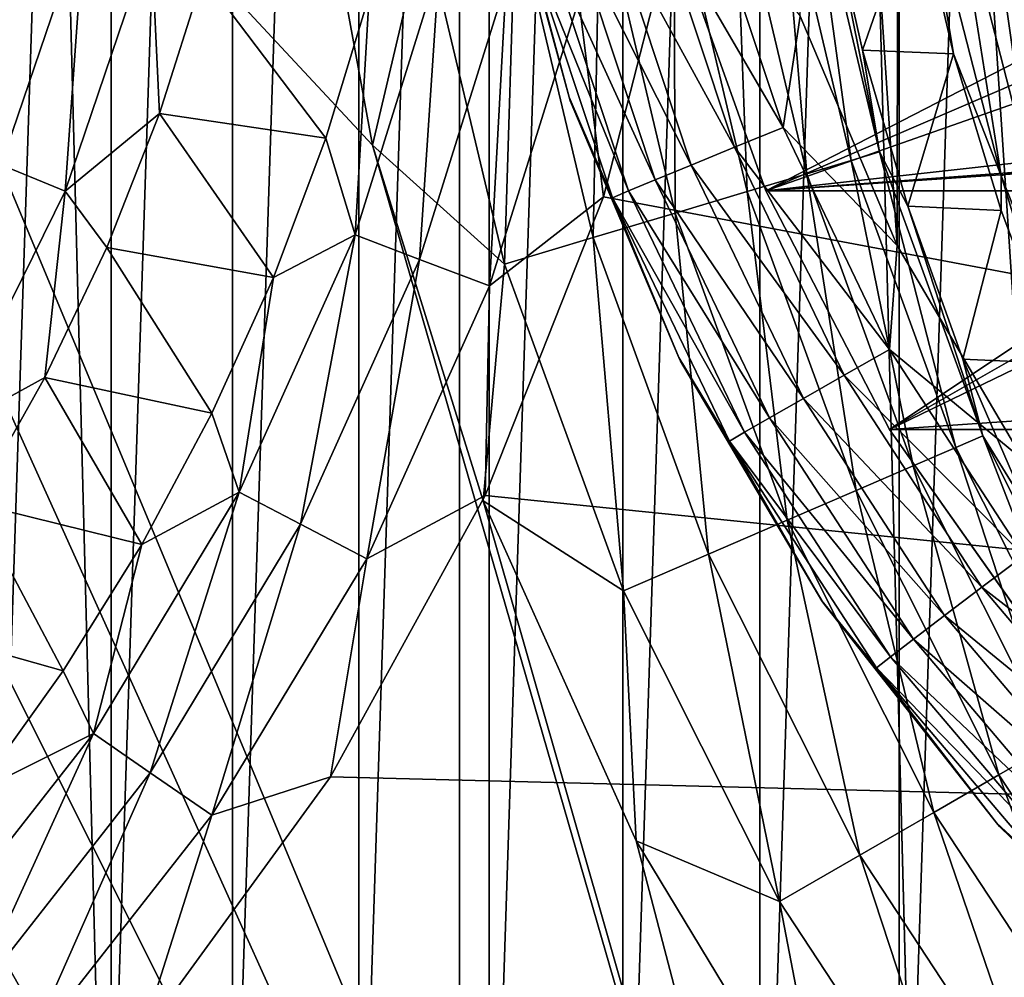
# Model space of a CAD drawing. Header units: millimetres. Extents: x -60 to 60, y -60 to 60.
# Tile 285 of 367: x 46.88 to 48.86, y -3.15 to -1.23. Entities that reach past the tile are written whole.
import ezdxf

# ---------------------------------------------------------------- set-up
doc = ezdxf.new("R2010")
doc.units = ezdxf.units.MM
doc.header["$LTSCALE"] = 81.481481
for name, color, linetype in [('184', 7, 'CONTINUOUS'), ('186', 7, 'CONTINUOUS'), ('191', 7, 'CONTINUOUS'), ('193', 7, 'CONTINUOUS'), ('209', 7, 'CONTINUOUS'), ('229', 7, 'CONTINUOUS'), ('233', 7, 'CONTINUOUS'), ('236', 7, 'CONTINUOUS'), ('239', 7, 'CONTINUOUS'), ('3', 7, 'CONTINUOUS'), ('325', 7, 'CONTINUOUS'), ('328', 7, 'CONTINUOUS'), ('329', 7, 'CONTINUOUS'), ('34', 7, 'CONTINUOUS'), ('42', 7, 'CONTINUOUS'), ('87', 7, 'CONTINUOUS'), ('9', 7, 'CONTINUOUS')]:
    doc.layers.add(name, color=color, linetype=linetype)

msp = doc.modelspace()

# ---------------------------------------------------------------- linework, layer by layer
at = {"layer": '184', "color": 7, "linetype": 'Continuous', "true_color": 0xf5f5f5}
for points in [[(48.4997, -0.9729, 2.9825), (48.5708, -1.2913, 2.9825), (48.6793, -0.9788, 13.0175), (48.4997, -0.9729, 2.9825)], [(48.6793, -0.9788, 13.0175), (48.5708, -1.2913, 2.9825), (48.7538, -1.2985, 13.0175), (48.6793, -0.9788, 13.0175)], [(48.5708, -1.2913, 2.9825), (48.6618, -1.6045, 2.9825), (48.7538, -1.2985, 13.0175), (48.5708, -1.2913, 2.9825)], [(48.7538, -1.2985, 13.0175), (48.6618, -1.6045, 2.9825), (48.8491, -1.6127, 13.0175), (48.7538, -1.2985, 13.0175)], [(48.6618, -1.6045, 2.9825), (48.7723, -1.9114, 2.9825), (48.8491, -1.6127, 13.0175), (48.6618, -1.6045, 2.9825)], [(48.8491, -1.6127, 13.0175), (48.7723, -1.9114, 2.9825), (48.9648, -1.92, 13.0175), (48.8491, -1.6127, 13.0175)], [(48.7723, -1.9114, 2.9825), (48.9019, -2.2108, 2.9825), (48.9648, -1.92, 13.0175), (48.7723, -1.9114, 2.9825)]]:
    msp.add_3dface(points, dxfattribs=at)
at = {"layer": '186', "color": 7, "linetype": 'Continuous', "true_color": 0xf5f5f5}
for points in [[(47.453, -0.7464, 2), (47.5878, -1.4819, 2), (47.6919, -1.0418, 2.0188), (47.453, -0.7464, 2)], [(48.4071, -0.9156, 2.6061), (48.5485, -1.5123, 2.6061), (48.465, -0.9054, 2.7911), (48.4071, -0.9156, 2.6061)], [(48.465, -0.9054, 2.7911), (48.5485, -1.5123, 2.6061), (48.6048, -1.4955, 2.7911), (48.465, -0.9054, 2.7911)], [(48.4997, -0.9729, 2.9825), (48.465, -0.9054, 2.7911), (48.6048, -1.4955, 2.7911), (48.4997, -0.9729, 2.9825)], [(48.3152, -0.9319, 2.436), (48.4591, -1.5391, 2.436), (48.4071, -0.9156, 2.6061), (48.3152, -0.9319, 2.436)], [(48.4071, -0.9156, 2.6061), (48.4591, -1.5391, 2.436), (48.5485, -1.5123, 2.6061), (48.4071, -0.9156, 2.6061)], [(48.1926, -0.9535, 2.2872), (48.3398, -1.5748, 2.2872), (48.3152, -0.9319, 2.436), (48.1926, -0.9535, 2.2872)], [(48.3152, -0.9319, 2.436), (48.3398, -1.5748, 2.2872), (48.4591, -1.5391, 2.436), (48.3152, -0.9319, 2.436)], [(48.044, -0.9797, 2.1651), (48.1953, -1.6181, 2.1651), (48.1926, -0.9535, 2.2872), (48.044, -0.9797, 2.1651)], [(48.1926, -0.9535, 2.2872), (48.1953, -1.6181, 2.1651), (48.3398, -1.5748, 2.2872), (48.1926, -0.9535, 2.2872)], [(47.875, -1.0095, 2.0745), (48.0309, -1.6673, 2.0745), (48.044, -0.9797, 2.1651), (47.875, -1.0095, 2.0745)], [(48.044, -0.9797, 2.1651), (48.0309, -1.6673, 2.0745), (48.1953, -1.6181, 2.1651), (48.044, -0.9797, 2.1651)], [(48.5708, -1.2913, 2.9825), (48.4997, -0.9729, 2.9825), (48.6048, -1.4955, 2.7911), (48.5708, -1.2913, 2.9825)], [(47.6919, -1.0418, 2.0188), (47.8528, -1.7206, 2.0188), (47.875, -1.0095, 2.0745), (47.6919, -1.0418, 2.0188)], [(47.875, -1.0095, 2.0745), (47.8528, -1.7206, 2.0188), (48.0309, -1.6673, 2.0745), (47.875, -1.0095, 2.0745)], [(47.6919, -1.0418, 2.0188), (47.5878, -1.4819, 2), (47.8528, -1.7206, 2.0188), (47.6919, -1.0418, 2.0188)], [(48.6618, -1.6045, 2.9825), (48.5708, -1.2913, 2.9825), (48.6048, -1.4955, 2.7911), (48.6618, -1.6045, 2.9825)], [(47.5878, -1.4819, 2), (47.8102, -2.1958, 2), (47.8528, -1.7206, 2.0188), (47.5878, -1.4819, 2)], [(48.5485, -1.5123, 2.6061), (48.7583, -2.0885, 2.6061), (48.6048, -1.4955, 2.7911), (48.5485, -1.5123, 2.6061)], [(48.6048, -1.4955, 2.7911), (48.7583, -2.0885, 2.6061), (48.8122, -2.0652, 2.7911), (48.6048, -1.4955, 2.7911)], [(48.6618, -1.6045, 2.9825), (48.6048, -1.4955, 2.7911), (48.8122, -2.0652, 2.7911), (48.6618, -1.6045, 2.9825)], [(48.4591, -1.5391, 2.436), (48.6725, -2.1255, 2.436), (48.5485, -1.5123, 2.6061), (48.4591, -1.5391, 2.436)], [(48.5485, -1.5123, 2.6061), (48.6725, -2.1255, 2.436), (48.7583, -2.0885, 2.6061), (48.5485, -1.5123, 2.6061)], [(48.3398, -1.5748, 2.2872), (48.5582, -2.1748, 2.2872), (48.4591, -1.5391, 2.436), (48.3398, -1.5748, 2.2872)], [(48.4591, -1.5391, 2.436), (48.5582, -2.1748, 2.2872), (48.6725, -2.1255, 2.436), (48.4591, -1.5391, 2.436)], [(48.1953, -1.6181, 2.1651), (48.4197, -2.2346, 2.1651), (48.3398, -1.5748, 2.2872), (48.1953, -1.6181, 2.1651)], [(48.3398, -1.5748, 2.2872), (48.4197, -2.2346, 2.1651), (48.5582, -2.1748, 2.2872), (48.3398, -1.5748, 2.2872)], [(48.0309, -1.6673, 2.0745), (48.2621, -2.3025, 2.0745), (48.1953, -1.6181, 2.1651), (48.0309, -1.6673, 2.0745)], [(48.1953, -1.6181, 2.1651), (48.2621, -2.3025, 2.0745), (48.4197, -2.2346, 2.1651), (48.1953, -1.6181, 2.1651)], [(48.7723, -1.9114, 2.9825), (48.6618, -1.6045, 2.9825), (48.8122, -2.0652, 2.7911), (48.7723, -1.9114, 2.9825)], [(47.8528, -1.7206, 2.0188), (48.0914, -2.3762, 2.0188), (48.0309, -1.6673, 2.0745), (47.8528, -1.7206, 2.0188)], [(48.0309, -1.6673, 2.0745), (48.0914, -2.3762, 2.0188), (48.2621, -2.3025, 2.0745), (48.0309, -1.6673, 2.0745)], [(47.8528, -1.7206, 2.0188), (47.8102, -2.1958, 2), (48.0914, -2.3762, 2.0188), (47.8528, -1.7206, 2.0188)], [(48.9019, -2.2108, 2.9825), (48.7723, -1.9114, 2.9825), (48.8122, -2.0652, 2.7911), (48.9019, -2.2108, 2.9825)], [(48.7583, -2.0885, 2.6061), (49.0335, -2.6365, 2.6061), (48.8122, -2.0652, 2.7911), (48.7583, -2.0885, 2.6061)], [(48.8122, -2.0652, 2.7911), (49.0335, -2.6365, 2.6061), (49.0844, -2.6071, 2.7911), (48.8122, -2.0652, 2.7911)], [(48.9019, -2.2108, 2.9825), (48.8122, -2.0652, 2.7911), (49.0844, -2.6071, 2.7911), (48.9019, -2.2108, 2.9825)], [(48.6725, -2.1255, 2.436), (48.9526, -2.6832, 2.436), (48.7583, -2.0885, 2.6061), (48.6725, -2.1255, 2.436)], [(48.7583, -2.0885, 2.6061), (48.9526, -2.6832, 2.436), (49.0335, -2.6365, 2.6061), (48.7583, -2.0885, 2.6061)], [(48.5582, -2.1748, 2.2872), (48.8448, -2.7454, 2.2872), (48.6725, -2.1255, 2.436), (48.5582, -2.1748, 2.2872)], [(48.6725, -2.1255, 2.436), (48.8448, -2.7454, 2.2872), (48.9526, -2.6832, 2.436), (48.6725, -2.1255, 2.436)], [(48.4197, -2.2346, 2.1651), (48.7141, -2.8209, 2.1651), (48.5582, -2.1748, 2.2872), (48.4197, -2.2346, 2.1651)], [(48.5582, -2.1748, 2.2872), (48.7141, -2.8209, 2.1651), (48.8448, -2.7454, 2.2872), (48.5582, -2.1748, 2.2872)], [(47.8102, -2.1958, 2), (48.1171, -2.8777, 2), (48.0914, -2.3762, 2.0188), (47.8102, -2.1958, 2)], [(48.2621, -2.3025, 2.0745), (48.5655, -2.9067, 2.0745), (48.4197, -2.2346, 2.1651), (48.2621, -2.3025, 2.0745)], [(48.4197, -2.2346, 2.1651), (48.5655, -2.9067, 2.0745), (48.7141, -2.8209, 2.1651), (48.4197, -2.2346, 2.1651)], [(48.0914, -2.3762, 2.0188), (48.4045, -2.9996, 2.0188), (48.2621, -2.3025, 2.0745), (48.0914, -2.3762, 2.0188)], [(48.2621, -2.3025, 2.0745), (48.4045, -2.9996, 2.0188), (48.5655, -2.9067, 2.0745), (48.2621, -2.3025, 2.0745)], [(48.0914, -2.3762, 2.0188), (48.1171, -2.8777, 2), (48.4045, -2.9996, 2.0188), (48.0914, -2.3762, 2.0188)], [(48.8448, -2.7454, 2.2872), (49.1957, -3.2789, 2.2872), (48.9526, -2.6832, 2.436), (48.8448, -2.7454, 2.2872)], [(48.7141, -2.8209, 2.1651), (49.0746, -3.369, 2.1651), (48.8448, -2.7454, 2.2872), (48.7141, -2.8209, 2.1651)], [(48.8448, -2.7454, 2.2872), (49.0746, -3.369, 2.1651), (49.1957, -3.2789, 2.2872), (48.8448, -2.7454, 2.2872)], [(48.5655, -2.9067, 2.0745), (48.937, -3.4715, 2.0745), (48.7141, -2.8209, 2.1651), (48.5655, -2.9067, 2.0745)], [(48.7141, -2.8209, 2.1651), (48.937, -3.4715, 2.0745), (49.0746, -3.369, 2.1651), (48.7141, -2.8209, 2.1651)], [(48.1171, -2.8777, 2), (48.504, -3.5176, 2), (48.4045, -2.9996, 2.0188), (48.1171, -2.8777, 2)], [(48.4045, -2.9996, 2.0188), (48.7879, -3.5825, 2.0188), (48.5655, -2.9067, 2.0745), (48.4045, -2.9996, 2.0188)], [(48.5655, -2.9067, 2.0745), (48.7879, -3.5825, 2.0188), (48.937, -3.4715, 2.0745), (48.5655, -2.9067, 2.0745)], [(48.4045, -2.9996, 2.0188), (48.504, -3.5176, 2), (48.7879, -3.5825, 2.0188), (48.4045, -2.9996, 2.0188)]]:
    msp.add_3dface(points, dxfattribs=at)
at = {"layer": '191', "color": 7, "linetype": 'Continuous', "true_color": 0xf5f5f5}
for points in [[(48.8492, -1.5436, 13.2089), (48.751, -0.925, 13.3939), (48.6932, -0.936, 13.2089), (48.8492, -1.5436, 13.2089)], [(48.9051, -1.5255, 13.3939), (48.8368, -1.0439, 13.5121), (48.751, -0.925, 13.3939), (48.9051, -1.5255, 13.3939)], [(48.9051, -1.5255, 13.3939), (48.751, -0.925, 13.3939), (48.8492, -1.5436, 13.2089), (48.9051, -1.5255, 13.3939)], [(48.6793, -0.9788, 13.0175), (48.7538, -1.2985, 13.0175), (48.6932, -0.936, 13.2089), (48.6793, -0.9788, 13.0175)], [(48.7538, -1.2985, 13.0175), (48.8492, -1.5436, 13.2089), (48.6932, -0.936, 13.2089), (48.7538, -1.2985, 13.0175)], [(48.9088, -1.263, 13.5411), (48.8368, -1.0439, 13.5121), (48.9051, -1.5255, 13.3939), (48.9088, -1.263, 13.5411)], [(48.7538, -1.2985, 13.0175), (48.8491, -1.6127, 13.0175), (48.8492, -1.5436, 13.2089), (48.7538, -1.2985, 13.0175)], [(49.0802, -2.1269, 13.2089), (48.9051, -1.5255, 13.3939), (48.8492, -1.5436, 13.2089), (49.0802, -2.1269, 13.2089)], [(48.8491, -1.6127, 13.0175), (48.9648, -1.92, 13.0175), (48.8492, -1.5436, 13.2089), (48.8491, -1.6127, 13.0175)], [(48.9648, -1.92, 13.0175), (49.0802, -2.1269, 13.2089), (48.8492, -1.5436, 13.2089), (48.9648, -1.92, 13.0175)]]:
    msp.add_3dface(points, dxfattribs=at)
at = {"layer": '193', "color": 7, "linetype": 'Continuous', "true_color": 0xf5f5f5}
msp.add_3dface([(48.8368, -1.0439, 13.5121), (48.9088, -1.263, 13.5411), (48.8973, -1.1601, 13.5689), (48.8368, -1.0439, 13.5121)], dxfattribs=at)
at = {"layer": '209', "color": 151, "linetype": 'Continuous', "true_color": 0x7dbfed}
for points in [[(46.0737, 33.4741, 28.5), (47.7624, -31.017, 28.5), (47.7624, 31.017, 28.5), (46.0737, 33.4741, 28.5)], [(46.0737, -33.4741, 28.5), (47.7624, -31.017, 28.5), (46.0737, 33.4741, 28.5), (46.0737, -33.4741, 28.5)], [(47.7624, 31.017, 28.5), (49.3203, -28.4747, 28.5), (49.3203, 28.4747, 28.5), (47.7624, 31.017, 28.5)], [(47.7624, -31.017, 28.5), (49.3203, -28.4747, 28.5), (47.7624, 31.017, 28.5), (47.7624, -31.017, 28.5)]]:
    msp.add_3dface(points, dxfattribs=at)
at = {"layer": '229', "color": 151, "linetype": 'Continuous', "true_color": 0x7dbfed}
for points in [[(48.6446, -4.3016, 17.3), (48.9277, 4.3483, 17.3), (48.9277, -4.3483, 17.3), (48.6446, -4.3016, 17.3)], [(48.6446, 4.3016, 17.3), (48.9277, 4.3483, 17.3), (48.6446, -4.3016, 17.3), (48.6446, 4.3016, 17.3)], [(48.365, -4.2364, 17.3), (48.6446, 4.3016, 17.3), (48.6446, -4.3016, 17.3), (48.365, -4.2364, 17.3)], [(48.365, 4.2364, 17.3), (48.6446, 4.3016, 17.3), (48.365, -4.2364, 17.3), (48.365, 4.2364, 17.3)], [(48.0904, 4.1531, 17.3), (48.365, 4.2364, 17.3), (48.0904, -4.1531, 17.3), (48.0904, 4.1531, 17.3)], [(48.0904, -4.1531, 17.3), (48.365, 4.2364, 17.3), (48.365, -4.2364, 17.3), (48.0904, -4.1531, 17.3)], [(47.8218, 4.052, 17.3), (48.0904, 4.1531, 17.3), (47.8218, -4.052, 17.3), (47.8218, 4.052, 17.3)], [(47.8218, -4.052, 17.3), (48.0904, 4.1531, 17.3), (48.0904, -4.1531, 17.3), (47.8218, -4.052, 17.3)], [(47.5604, 3.9336, 17.3), (47.8218, 4.052, 17.3), (47.5604, -3.9336, 17.3), (47.5604, 3.9336, 17.3)], [(47.5604, -3.9336, 17.3), (47.8218, 4.052, 17.3), (47.8218, -4.052, 17.3), (47.5604, -3.9336, 17.3)], [(47.3072, 3.7983, 17.3), (47.5604, 3.9336, 17.3), (47.3072, -3.7983, 17.3), (47.3072, 3.7983, 17.3)], [(47.3072, -3.7983, 17.3), (47.5604, 3.9336, 17.3), (47.5604, -3.9336, 17.3), (47.3072, -3.7983, 17.3)], [(47.0635, 3.6467, 17.3), (47.3072, 3.7983, 17.3), (47.0635, -3.6467, 17.3), (47.0635, 3.6467, 17.3)], [(47.0635, -3.6467, 17.3), (47.3072, 3.7983, 17.3), (47.3072, -3.7983, 17.3), (47.0635, -3.6467, 17.3)], [(46.8302, 3.4796, 17.3), (47.0635, 3.6467, 17.3), (46.8302, -3.4796, 17.3), (46.8302, 3.4796, 17.3)], [(46.8302, -3.4796, 17.3), (47.0635, 3.6467, 17.3), (47.0635, -3.6467, 17.3), (46.8302, -3.4796, 17.3)]]:
    msp.add_3dface(points, dxfattribs=at)
at = {"layer": '233', "color": 151, "linetype": 'Continuous', "true_color": 0x7dbfed}
for points in [[(47.9823, -1.3858, 22.5406), (47.835, -0.8457, 21.5571), (47.8337, -0.8392, 22.5383), (47.9823, -1.3858, 22.5406)], [(47.9847, -1.3928, 21.5571), (47.835, -0.8457, 21.5571), (47.9823, -1.3858, 22.5406), (47.9847, -1.3928, 21.5571)], [(48.2023, -1.9078, 22.544), (47.9847, -1.3928, 21.5571), (47.9823, -1.3858, 22.5406), (48.2023, -1.9078, 22.544)], [(48.2059, -1.9151, 21.5571), (47.9847, -1.3928, 21.5571), (48.2023, -1.9078, 22.544), (48.2059, -1.9151, 21.5571)], [(48.4897, -2.396, 22.5484), (48.2059, -1.9151, 21.5571), (48.2023, -1.9078, 22.544), (48.4897, -2.396, 22.5484)], [(48.4947, -2.4032, 21.5571), (48.2059, -1.9151, 21.5571), (48.4897, -2.396, 22.5484), (48.4947, -2.4032, 21.5571)], [(48.8396, -2.8415, 22.5538), (48.4947, -2.4032, 21.5571), (48.4897, -2.396, 22.5484), (48.8396, -2.8415, 22.5538)], [(48.846, -2.8486, 21.5571), (48.4947, -2.4032, 21.5571), (48.8396, -2.8415, 22.5538), (48.846, -2.8486, 21.5571)], [(49.2456, -3.2366, 22.5601), (48.846, -2.8486, 21.5571), (48.8396, -2.8415, 22.5538), (49.2456, -3.2366, 22.5601)], [(49.2534, -3.2432, 21.5571), (48.846, -2.8486, 21.5571), (49.2456, -3.2366, 22.5601), (49.2534, -3.2432, 21.5571)]]:
    msp.add_3dface(points, dxfattribs=at)
at = {"layer": '236', "color": 151, "linetype": 'Continuous', "true_color": 0x7dbfed}
for points in [[(48.6447, 1.6921, 23.044), (48.8995, 2.1221, 23.0485), (48.894, -2.1141, 23.0484), (48.6447, 1.6921, 23.044)], [(48.4494, 1.232, 23.0406), (48.6447, 1.6921, 23.044), (48.6403, -1.6834, 23.0439), (48.4494, 1.232, 23.0406)], [(48.6403, -1.6834, 23.0439), (48.6447, 1.6921, 23.044), (48.894, -2.1141, 23.0484), (48.6403, -1.6834, 23.0439)], [(48.4462, -1.2228, 23.0406), (48.4494, 1.232, 23.0406), (48.6403, -1.6834, 23.0439), (48.4462, -1.2228, 23.0406)]]:
    msp.add_3dface(points, dxfattribs=at)
at = {"layer": '239', "color": 151, "linetype": 'Continuous', "true_color": 0x7dbfed}
for points in [[(47.9823, -1.3858, 22.5406), (47.8337, -0.8392, 22.5383), (47.8987, -1.073, 22.6419), (47.9823, -1.3858, 22.5406)], [(48.2561, -0.9777, 23.0247), (48.4115, -1.4465, 23.0274), (48.1545, -1.0045, 22.9859), (48.2561, -0.9777, 23.0247)], [(48.2561, -0.9777, 23.0247), (48.4462, -1.2228, 23.0406), (48.4115, -1.4465, 23.0274), (48.2561, -0.9777, 23.0247)], [(48.1545, -1.0045, 22.9859), (48.3141, -1.4861, 22.9887), (48.0638, -1.0285, 22.9247), (48.1545, -1.0045, 22.9859)], [(48.1545, -1.0045, 22.9859), (48.4115, -1.4465, 23.0274), (48.3141, -1.4861, 22.9887), (48.1545, -1.0045, 22.9859)], [(48.0638, -1.0285, 22.9247), (48.2272, -1.5217, 22.9276), (47.9886, -1.0486, 22.8442), (48.0638, -1.0285, 22.9247)], [(48.0638, -1.0285, 22.9247), (48.3141, -1.4861, 22.9887), (48.2272, -1.5217, 22.9276), (48.0638, -1.0285, 22.9247)], [(47.9326, -1.0636, 22.7483), (48.1016, -1.5737, 22.7512), (47.8987, -1.073, 22.6419), (47.9326, -1.0636, 22.7483)], [(47.9886, -1.0486, 22.8442), (48.1552, -1.5514, 22.8471), (47.9326, -1.0636, 22.7483), (47.9886, -1.0486, 22.8442)], [(47.9326, -1.0636, 22.7483), (48.1552, -1.5514, 22.8471), (48.1016, -1.5737, 22.7512), (47.9326, -1.0636, 22.7483)], [(47.9886, -1.0486, 22.8442), (48.2272, -1.5217, 22.9276), (48.1552, -1.5514, 22.8471), (47.9886, -1.0486, 22.8442)], [(47.8987, -1.073, 22.6419), (48.1016, -1.5737, 22.7512), (48.0692, -1.5875, 22.6449), (47.8987, -1.073, 22.6419)], [(47.9823, -1.3858, 22.5406), (47.8987, -1.073, 22.6419), (48.0692, -1.5875, 22.6449), (47.9823, -1.3858, 22.5406)], [(48.4462, -1.2228, 23.0406), (48.6403, -1.6834, 23.0439), (48.4115, -1.4465, 23.0274), (48.4462, -1.2228, 23.0406)], [(48.2023, -1.9078, 22.544), (47.9823, -1.3858, 22.5406), (48.0692, -1.5875, 22.6449), (48.2023, -1.9078, 22.544)], [(48.4115, -1.4465, 23.0274), (48.6254, -1.8917, 23.0312), (48.3141, -1.4861, 22.9887), (48.4115, -1.4465, 23.0274)], [(48.4115, -1.4465, 23.0274), (48.6403, -1.6834, 23.0439), (48.6254, -1.8917, 23.0312), (48.4115, -1.4465, 23.0274)], [(48.3141, -1.4861, 22.9887), (48.5339, -1.9435, 22.9926), (48.2272, -1.5217, 22.9276), (48.3141, -1.4861, 22.9887)], [(48.3141, -1.4861, 22.9887), (48.6254, -1.8917, 23.0312), (48.5339, -1.9435, 22.9926), (48.3141, -1.4861, 22.9887)], [(48.2272, -1.5217, 22.9276), (48.4523, -1.99, 22.9315), (48.1552, -1.5514, 22.8471), (48.2272, -1.5217, 22.9276)], [(48.2272, -1.5217, 22.9276), (48.5339, -1.9435, 22.9926), (48.4523, -1.99, 22.9315), (48.2272, -1.5217, 22.9276)], [(48.1552, -1.5514, 22.8471), (48.3846, -2.0288, 22.8511), (48.1016, -1.5737, 22.7512), (48.1552, -1.5514, 22.8471)], [(48.1552, -1.5514, 22.8471), (48.4523, -1.99, 22.9315), (48.3846, -2.0288, 22.8511), (48.1552, -1.5514, 22.8471)], [(48.1016, -1.5737, 22.7512), (48.3343, -2.058, 22.7553), (48.0692, -1.5875, 22.6449), (48.1016, -1.5737, 22.7512)], [(48.1016, -1.5737, 22.7512), (48.3846, -2.0288, 22.8511), (48.3343, -2.058, 22.7553), (48.1016, -1.5737, 22.7512)], [(48.0692, -1.5875, 22.6449), (48.3343, -2.058, 22.7553), (48.304, -2.0761, 22.649), (48.0692, -1.5875, 22.6449)], [(48.2023, -1.9078, 22.544), (48.0692, -1.5875, 22.6449), (48.304, -2.0761, 22.649), (48.2023, -1.9078, 22.544)], [(48.6403, -1.6834, 23.0439), (48.894, -2.1141, 23.0484), (48.6254, -1.8917, 23.0312), (48.6403, -1.6834, 23.0439)], [(48.6254, -1.8917, 23.0312), (48.8944, -2.3059, 23.0359), (48.5339, -1.9435, 22.9926), (48.6254, -1.8917, 23.0312)], [(48.6254, -1.8917, 23.0312), (48.894, -2.1141, 23.0484), (48.8944, -2.3059, 23.0359), (48.6254, -1.8917, 23.0312)], [(48.4897, -2.396, 22.5484), (48.2023, -1.9078, 22.544), (48.304, -2.0761, 22.649), (48.4897, -2.396, 22.5484)], [(48.5339, -1.9435, 22.9926), (48.8103, -2.369, 22.9974), (48.4523, -1.99, 22.9315), (48.5339, -1.9435, 22.9926)], [(48.5339, -1.9435, 22.9926), (48.8944, -2.3059, 23.0359), (48.8103, -2.369, 22.9974), (48.5339, -1.9435, 22.9926)], [(48.4523, -1.99, 22.9315), (48.7352, -2.4257, 22.9364), (48.3846, -2.0288, 22.8511), (48.4523, -1.99, 22.9315)], [(48.4523, -1.99, 22.9315), (48.8103, -2.369, 22.9974), (48.7352, -2.4257, 22.9364), (48.4523, -1.99, 22.9315)], [(48.3846, -2.0288, 22.8511), (48.6731, -2.473, 22.8561), (48.3343, -2.058, 22.7553), (48.3846, -2.0288, 22.8511)], [(48.3846, -2.0288, 22.8511), (48.7352, -2.4257, 22.9364), (48.6731, -2.473, 22.8561), (48.3846, -2.0288, 22.8511)], [(48.3343, -2.058, 22.7553), (48.627, -2.5085, 22.7604), (48.304, -2.0761, 22.649), (48.3343, -2.058, 22.7553)], [(48.3343, -2.058, 22.7553), (48.6731, -2.473, 22.8561), (48.627, -2.5085, 22.7604), (48.3343, -2.058, 22.7553)], [(48.304, -2.0761, 22.649), (48.627, -2.5085, 22.7604), (48.5992, -2.5306, 22.6541), (48.304, -2.0761, 22.649)], [(48.4897, -2.396, 22.5484), (48.304, -2.0761, 22.649), (48.5992, -2.5306, 22.6541), (48.4897, -2.396, 22.5484)], [(48.8944, -2.3059, 23.0359), (49.2141, -2.6823, 23.0414), (48.8103, -2.369, 22.9974), (48.8944, -2.3059, 23.0359)], [(48.8103, -2.369, 22.9974), (49.1387, -2.7558, 23.0031), (48.7352, -2.4257, 22.9364), (48.8103, -2.369, 22.9974)], [(48.8103, -2.369, 22.9974), (49.2141, -2.6823, 23.0414), (49.1387, -2.7558, 23.0031), (48.8103, -2.369, 22.9974)], [(48.8396, -2.8415, 22.5538), (48.4897, -2.396, 22.5484), (48.5992, -2.5306, 22.6541), (48.8396, -2.8415, 22.5538)], [(48.7352, -2.4257, 22.9364), (49.0715, -2.8217, 22.9423), (48.6731, -2.473, 22.8561), (48.7352, -2.4257, 22.9364)], [(48.7352, -2.4257, 22.9364), (49.1387, -2.7558, 23.0031), (49.0715, -2.8217, 22.9423), (48.7352, -2.4257, 22.9364)], [(48.6731, -2.473, 22.8561), (49.0159, -2.8767, 22.8621), (48.627, -2.5085, 22.7604), (48.6731, -2.473, 22.8561)], [(48.6731, -2.473, 22.8561), (49.0715, -2.8217, 22.9423), (49.0159, -2.8767, 22.8621), (48.6731, -2.473, 22.8561)], [(48.627, -2.5085, 22.7604), (48.9747, -2.9181, 22.7665), (48.5992, -2.5306, 22.6541), (48.627, -2.5085, 22.7604)], [(48.627, -2.5085, 22.7604), (49.0159, -2.8767, 22.8621), (48.9747, -2.9181, 22.7665), (48.627, -2.5085, 22.7604)], [(48.5992, -2.5306, 22.6541), (48.9747, -2.9181, 22.7665), (48.95, -2.9438, 22.6603), (48.5992, -2.5306, 22.6541)], [(48.8396, -2.8415, 22.5538), (48.5992, -2.5306, 22.6541), (48.95, -2.9438, 22.6603), (48.8396, -2.8415, 22.5538)], [(49.2456, -3.2366, 22.5601), (48.8396, -2.8415, 22.5538), (48.95, -2.9438, 22.6603), (49.2456, -3.2366, 22.5601)]]:
    msp.add_3dface(points, dxfattribs=at)
at = {"layer": '3', "color": 7, "linetype": 'Continuous', "true_color": 0xf5f5f5}
for points in [[(55.3683, 0, -3), (55.2898, -2.9464, -3), (48.2922, -0.3222, -3), (55.3683, 0, -3)], [(48.2922, -0.3222, -3), (55.2898, -2.9464, -3), (48.2114, -0.9616, -3), (48.2922, -0.3222, -3)], [(48.2114, -0.9616, -3), (55.2898, -2.9464, -3), (48.0512, -1.5857, -3), (48.2114, -0.9616, -3)], [(48.0512, -1.5857, -3), (55.2898, -2.9464, -3), (47.8139, -2.1849, -3), (48.0512, -1.5857, -3)], [(47.8139, -2.1849, -3), (55.2898, -2.9464, -3), (47.5035, -2.7496, -3), (47.8139, -2.1849, -3)], [(47.5035, -2.7496, -3), (55.2898, -2.9464, -3), (47.1247, -3.2709, -3), (47.5035, -2.7496, -3)], [(55.2898, -2.9464, -3), (55.0547, -5.8849, -3), (47.1247, -3.2709, -3), (55.2898, -2.9464, -3)]]:
    msp.add_3dface(points, dxfattribs=at)
at = {"layer": '325', "linetype": 'Continuous'}
for points in [[(50.5566, 0, 21.4), (48.1965, -1.0656, 21.4), (51.2783, -1.25, 21.4), (50.5566, 0, 21.4)], [(48.1965, -1.0656, 21.4), (48.377, -1.5736, 21.4), (51.2783, -1.25, 21.4), (48.1965, -1.0656, 21.4)], [(55.623, -1.5736, 21.4), (55.8035, -1.0656, 21.4), (48.377, -1.5736, 21.4), (55.623, -1.5736, 21.4)], [(48.377, -1.5736, 21.4), (55.8035, -1.0656, 21.4), (52.7217, -1.25, 21.4), (48.377, -1.5736, 21.4)], [(51.2783, -1.25, 21.4), (48.377, -1.5736, 21.4), (52.7217, -1.25, 21.4), (51.2783, -1.25, 21.4)], [(48.625, -2.0522, 21.4), (55.623, -1.5736, 21.4), (48.377, -1.5736, 21.4), (48.625, -2.0522, 21.4)], [(55.375, -2.0522, 21.4), (55.623, -1.5736, 21.4), (48.625, -2.0522, 21.4), (55.375, -2.0522, 21.4)], [(48.9359, -2.4927, 21.4), (55.375, -2.0522, 21.4), (48.625, -2.0522, 21.4), (48.9359, -2.4927, 21.4)]]:
    msp.add_3dface(points, dxfattribs=at)
at = {"layer": '328', "linetype": 'Continuous'}
for points in [[(48.1965, -1.0657, 21.05), (50.2975, -0.5845, 18.9), (48.377, -1.5737, 21.05), (48.1965, -1.0657, 21.05)], [(50.2975, -0.5845, 18.9), (50.3516, -0.7231, 18.9), (48.377, -1.5737, 21.05), (50.2975, -0.5845, 18.9)], [(50.3516, -0.7231, 18.9), (50.4169, -0.8567, 18.9), (48.377, -1.5737, 21.05), (50.3516, -0.7231, 18.9)], [(48.377, -1.5737, 21.05), (50.4169, -0.8567, 18.9), (48.625, -2.0524, 21.05), (48.377, -1.5737, 21.05)], [(50.4169, -0.8567, 18.9), (50.4931, -0.9845, 18.9), (48.625, -2.0524, 21.05), (50.4169, -0.8567, 18.9)], [(50.4931, -0.9845, 18.9), (50.5795, -1.1056, 18.9), (48.625, -2.0524, 21.05), (50.4931, -0.9845, 18.9)], [(48.625, -2.0524, 21.05), (50.5795, -1.1056, 18.9), (48.9359, -2.4928, 21.05), (48.625, -2.0524, 21.05)]]:
    msp.add_3dface(points, dxfattribs=at)
at = {"layer": '329', "linetype": 'Continuous'}
for points in [[(48.1965, -1.0656, 21.4), (48.1965, -1.0657, 21.05), (48.377, -1.5737, 21.05), (48.1965, -1.0656, 21.4)], [(48.377, -1.5736, 21.4), (48.1965, -1.0656, 21.4), (48.377, -1.5737, 21.05), (48.377, -1.5736, 21.4)], [(48.377, -1.5736, 21.4), (48.377, -1.5737, 21.05), (48.625, -2.0524, 21.05), (48.377, -1.5736, 21.4)], [(48.625, -2.0522, 21.4), (48.377, -1.5736, 21.4), (48.625, -2.0524, 21.05), (48.625, -2.0522, 21.4)], [(48.625, -2.0522, 21.4), (48.625, -2.0524, 21.05), (48.9359, -2.4928, 21.05), (48.625, -2.0522, 21.4)], [(48.9359, -2.4927, 21.4), (48.625, -2.0522, 21.4), (48.9359, -2.4928, 21.05), (48.9359, -2.4927, 21.4)]]:
    msp.add_3dface(points, dxfattribs=at)
at = {"layer": '34', "color": 7, "linetype": 'Continuous', "true_color": 0xf5f5f5}
for points in [[(48.2114, -0.9616, -3), (48.0512, -1.5857, -3), (48.0017, -1.1907, -3.0154), (48.2114, -0.9616, -3)], [(47.5811, -1.1817, -3.2343), (47.7214, -1.1216, -3.135), (47.553, -1.6619, -3.135), (47.5811, -1.1817, -3.2343)], [(47.7214, -1.1216, -3.135), (47.6825, -1.711, -3.061), (47.553, -1.6619, -3.135), (47.7214, -1.1216, -3.135)], [(47.8558, -1.1547, -3.061), (47.6825, -1.711, -3.061), (47.7214, -1.1216, -3.135), (47.8558, -1.1547, -3.061)], [(47.8558, -1.1547, -3.061), (47.8229, -1.7643, -3.0154), (47.6825, -1.711, -3.061), (47.8558, -1.1547, -3.061)], [(48.0017, -1.1907, -3.0154), (47.8229, -1.7643, -3.0154), (47.8558, -1.1547, -3.061), (48.0017, -1.1907, -3.0154)], [(47.4943, -1.4676, -3.2343), (47.5811, -1.1817, -3.2343), (47.553, -1.6619, -3.135), (47.4943, -1.4676, -3.2343)], [(48.0017, -1.1907, -3.0154), (48.0512, -1.5857, -3), (47.8229, -1.7643, -3.0154), (48.0017, -1.1907, -3.0154)], [(47.3891, -1.7472, -3.2343), (47.4943, -1.4676, -3.2343), (47.553, -1.6619, -3.135), (47.3891, -1.7472, -3.2343)], [(48.0512, -1.5857, -3), (47.8139, -2.1849, -3), (47.8229, -1.7643, -3.0154), (48.0512, -1.5857, -3)], [(47.3891, -1.7472, -3.2343), (47.553, -1.6619, -3.135), (47.3208, -2.178, -3.135), (47.3891, -1.7472, -3.2343)], [(47.553, -1.6619, -3.135), (47.4433, -2.2423, -3.061), (47.3208, -2.178, -3.135), (47.553, -1.6619, -3.135)], [(47.6825, -1.711, -3.061), (47.4433, -2.2423, -3.061), (47.553, -1.6619, -3.135), (47.6825, -1.711, -3.061)], [(47.6825, -1.711, -3.061), (47.5764, -2.3121, -3.0154), (47.4433, -2.2423, -3.061), (47.6825, -1.711, -3.061)], [(47.8229, -1.7643, -3.0154), (47.5764, -2.3121, -3.0154), (47.6825, -1.711, -3.061), (47.8229, -1.7643, -3.0154)], [(47.2658, -2.0194, -3.2343), (47.3891, -1.7472, -3.2343), (47.3208, -2.178, -3.135), (47.2658, -2.0194, -3.2343)], [(47.8229, -1.7643, -3.0154), (47.8139, -2.1849, -3), (47.5764, -2.3121, -3.0154), (47.8229, -1.7643, -3.0154)], [(47.1249, -2.2828, -3.2343), (47.2658, -2.0194, -3.2343), (47.3208, -2.178, -3.135), (47.1249, -2.2828, -3.2343)], [(47.1249, -2.2828, -3.2343), (47.3208, -2.178, -3.135), (47.028, -2.6623, -3.135), (47.1249, -2.2828, -3.2343)], [(47.3208, -2.178, -3.135), (47.1419, -2.741, -3.061), (47.028, -2.6623, -3.135), (47.3208, -2.178, -3.135)], [(47.4433, -2.2423, -3.061), (47.1419, -2.741, -3.061), (47.3208, -2.178, -3.135), (47.4433, -2.2423, -3.061)], [(47.8139, -2.1849, -3), (47.5035, -2.7496, -3), (47.5764, -2.3121, -3.0154), (47.8139, -2.1849, -3)], [(47.4433, -2.2423, -3.061), (47.2655, -2.8263, -3.0154), (47.1419, -2.741, -3.061), (47.4433, -2.2423, -3.061)], [(47.5764, -2.3121, -3.0154), (47.2655, -2.8263, -3.0154), (47.4433, -2.2423, -3.061), (47.5764, -2.3121, -3.0154)], [(46.9672, -2.5366, -3.2343), (47.1249, -2.2828, -3.2343), (47.028, -2.6623, -3.135), (46.9672, -2.5366, -3.2343)], [(47.5764, -2.3121, -3.0154), (47.5035, -2.7496, -3), (47.2655, -2.8263, -3.0154), (47.5764, -2.3121, -3.0154)], [(46.7932, -2.7794, -3.2343), (46.9672, -2.5366, -3.2343), (47.028, -2.6623, -3.135), (46.7932, -2.7794, -3.2343)], [(46.7932, -2.7794, -3.2343), (47.028, -2.6623, -3.135), (46.679, -3.1078, -3.135), (46.7932, -2.7794, -3.2343)], [(47.028, -2.6623, -3.135), (46.7826, -3.1996, -3.061), (46.679, -3.1078, -3.135), (47.028, -2.6623, -3.135)], [(47.1419, -2.741, -3.061), (46.7826, -3.1996, -3.061), (47.028, -2.6623, -3.135), (47.1419, -2.741, -3.061)], [(47.1419, -2.741, -3.061), (46.895, -3.2992, -3.0154), (46.7826, -3.1996, -3.061), (47.1419, -2.741, -3.061)], [(47.2655, -2.8263, -3.0154), (46.895, -3.2992, -3.0154), (47.1419, -2.741, -3.061), (47.2655, -2.8263, -3.0154)], [(47.5035, -2.7496, -3), (47.1247, -3.2709, -3), (47.2655, -2.8263, -3.0154), (47.5035, -2.7496, -3)], [(47.2655, -2.8263, -3.0154), (47.1247, -3.2709, -3), (46.895, -3.2992, -3.0154), (47.2655, -2.8263, -3.0154)]]:
    msp.add_3dface(points, dxfattribs=at)
at = {"layer": '42', "color": 7, "linetype": 'Continuous', "true_color": 0xf5f5f5}
for points in [[(46.8433, -1.5211, -3.739), (46.8653, -0.9899, -3.7846), (47.0104, -1.0288, -3.739), (46.8433, -1.5211, -3.739)], [(46.8433, -1.5211, -3.739), (47.0104, -1.0288, -3.739), (46.9712, -1.5741, -3.665), (46.8433, -1.5211, -3.739)], [(46.9712, -1.5741, -3.665), (47.0104, -1.0288, -3.739), (47.1441, -1.0646, -3.665), (46.9712, -1.5741, -3.665)], [(47.1608, -1.418, -3.5657), (46.9712, -1.5741, -3.665), (47.1441, -1.0646, -3.665), (47.1608, -1.418, -3.5657)], [(47.2482, -1.1424, -3.5657), (47.1608, -1.418, -3.5657), (47.1441, -1.0646, -3.665), (47.2482, -1.1424, -3.5657)], [(47.1608, -1.418, -3.5657), (47.0547, -1.687, -3.5657), (46.9712, -1.5741, -3.665), (47.1608, -1.418, -3.5657)], [(46.7332, -2.0567, -3.665), (46.8433, -1.5211, -3.739), (46.9712, -1.5741, -3.665), (46.7332, -2.0567, -3.665)], [(46.9305, -1.9481, -3.5657), (46.7332, -2.0567, -3.665), (46.9712, -1.5741, -3.665), (46.9305, -1.9481, -3.5657)], [(47.0547, -1.687, -3.5657), (46.9305, -1.9481, -3.5657), (46.9712, -1.5741, -3.665), (47.0547, -1.687, -3.5657)], [(46.9305, -1.9481, -3.5657), (46.7888, -2.2001, -3.5657), (46.7332, -2.0567, -3.665), (46.9305, -1.9481, -3.5657)]]:
    msp.add_3dface(points, dxfattribs=at)
at = {"layer": '87', "color": 7, "linetype": 'Continuous', "true_color": 0xf5f5f5}
for points in [[(46.1719, -0.492, 2), (49.3153, -7.4591, 2), (46.2071, 0, 2), (46.1719, -0.492, 2)], [(49.3153, -7.4591, 2), (47.5878, -1.4819, 2), (46.2071, 0, 2), (49.3153, -7.4591, 2)], [(47.5878, -1.4819, 2), (47.453, -0.7464, 2), (46.2071, 0, 2), (47.5878, -1.4819, 2)], [(46.0671, -0.974, 2), (49.3153, -7.4591, 2), (46.1719, -0.492, 2), (46.0671, -0.974, 2)], [(45.8947, -1.4362, 2), (49.3153, -7.4591, 2), (46.0671, -0.974, 2), (45.8947, -1.4362, 2)], [(45.6583, -1.8691, 2), (49.3153, -7.4591, 2), (45.8947, -1.4362, 2), (45.6583, -1.8691, 2)], [(47.8102, -2.1958, 2), (47.5878, -1.4819, 2), (49.3153, -7.4591, 2), (47.8102, -2.1958, 2)], [(45.3627, -2.264, 2), (49.3153, -7.4591, 2), (45.6583, -1.8691, 2), (45.3627, -2.264, 2)], [(48.1171, -2.8777, 2), (47.8102, -2.1958, 2), (49.3153, -7.4591, 2), (48.1171, -2.8777, 2)], [(45.0138, -2.6128, 2), (49.3153, -7.4591, 2), (45.3627, -2.264, 2), (45.0138, -2.6128, 2)], [(45, -7.4591, 2), (49.3153, -7.4591, 2), (45.0138, -2.6128, 2), (45, -7.4591, 2)], [(48.504, -3.5176, 2), (48.1171, -2.8777, 2), (49.3153, -7.4591, 2), (48.504, -3.5176, 2)]]:
    msp.add_3dface(points, dxfattribs=at)
at = {"layer": '9', "color": 7, "linetype": 'Continuous', "true_color": 0xf5f5f5}
for points in [[(47.1608, -1.418, -3.5657), (47.2482, -1.1424, -3.5657), (47.4943, -1.4676, -3.2343), (47.1608, -1.418, -3.5657)], [(47.4943, -1.4676, -3.2343), (47.2482, -1.1424, -3.5657), (47.5811, -1.1817, -3.2343), (47.4943, -1.4676, -3.2343)], [(47.0547, -1.687, -3.5657), (47.1608, -1.418, -3.5657), (47.3891, -1.7472, -3.2343), (47.0547, -1.687, -3.5657)], [(47.3891, -1.7472, -3.2343), (47.1608, -1.418, -3.5657), (47.4943, -1.4676, -3.2343), (47.3891, -1.7472, -3.2343)], [(46.9305, -1.9481, -3.5657), (47.0547, -1.687, -3.5657), (47.2658, -2.0194, -3.2343), (46.9305, -1.9481, -3.5657)], [(47.2658, -2.0194, -3.2343), (47.0547, -1.687, -3.5657), (47.3891, -1.7472, -3.2343), (47.2658, -2.0194, -3.2343)], [(46.7888, -2.2001, -3.5657), (46.9305, -1.9481, -3.5657), (47.1249, -2.2828, -3.2343), (46.7888, -2.2001, -3.5657)], [(47.1249, -2.2828, -3.2343), (46.9305, -1.9481, -3.5657), (47.2658, -2.0194, -3.2343), (47.1249, -2.2828, -3.2343)], [(46.6303, -2.4418, -3.5657), (46.7888, -2.2001, -3.5657), (46.9672, -2.5366, -3.2343), (46.6303, -2.4418, -3.5657)], [(46.9672, -2.5366, -3.2343), (46.7888, -2.2001, -3.5657), (47.1249, -2.2828, -3.2343), (46.9672, -2.5366, -3.2343)], [(46.7932, -2.7794, -3.2343), (46.6303, -2.4418, -3.5657), (46.9672, -2.5366, -3.2343), (46.7932, -2.7794, -3.2343)]]:
    msp.add_3dface(points, dxfattribs=at)

doc.saveas('drawing.dxf')
